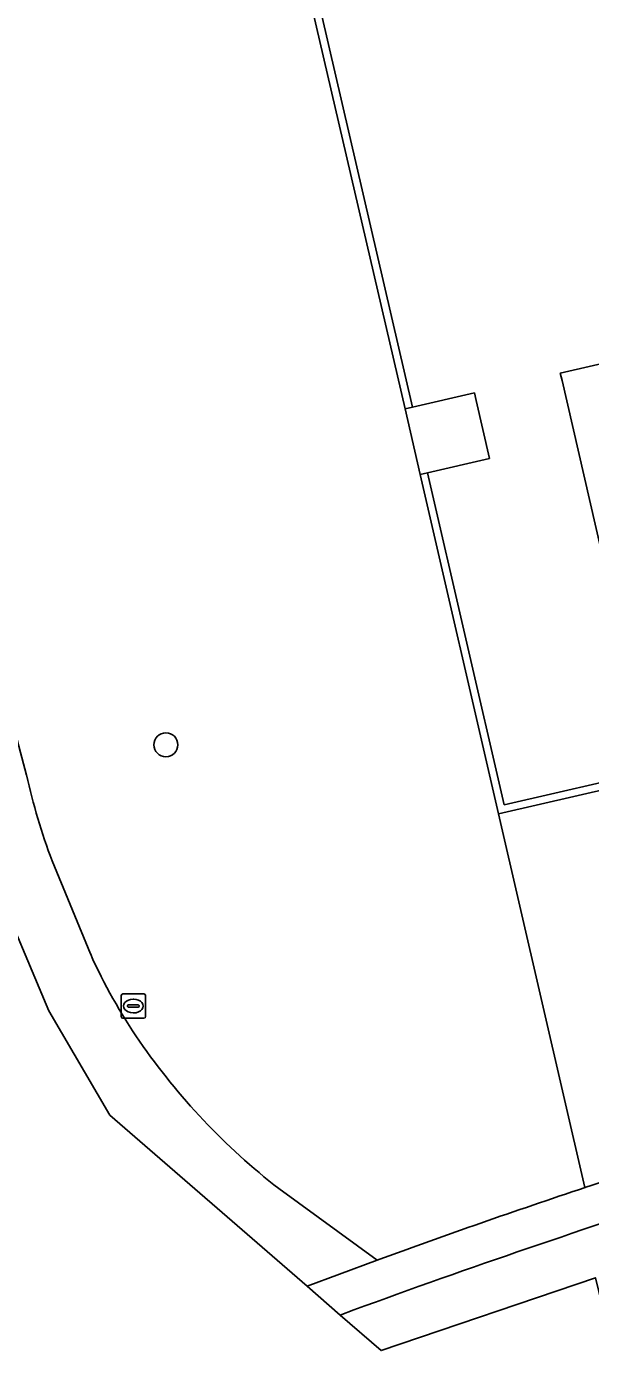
# Model space of a CAD drawing. Extents: x 156412 to 157779, y 382335 to 383768.
# Drawn here: x 156601.6 to 156624.6, y 382919.6 to 382973.6 of the extents above; entities that cross this region are included whole.
import ezdxf

# ---------------------------------------------------------------- set-up
doc = ezdxf.new("R2010")
doc.units = 0
for name, color, linetype in [('IMGEO_Boom', 7, 'Continuous'), ('IMGEO_Erf', 7, 'Continuous'), ('IMGEO_Fietspad_gesloten', 7, 'Continuous'), ('IMGEO_Groenvoorziening', 7, 'Continuous'), ('IMGEO_Muur', 7, 'Continuous'), ('IMGEO_Pand', 7, 'Continuous'), ('IMGEO_Rioolput', 7, 'Continuous'), ('IMGEO_Voetpad_gesloten', 7, 'Continuous'), ('IMGEO_Voetpad_open', 7, 'Continuous')]:
    doc.layers.add(name, color=color, linetype=linetype)

msp = doc.modelspace()

# ---------------------------------------------------------------- linework, layer by layer
at = {"layer": 'IMGEO_Boom'}
msp.add_circle((156607.303, 382944.304), 0.489, dxfattribs=at)
at = {"layer": 'IMGEO_Erf'}
msp.add_lwpolyline([(156612.789, 382977.915), (156617.371, 382958.096), (156619.9, 382958.678), (156619.972, 382958.367), (156620.516, 382956.003), (156617.987, 382955.417), (156621.119, 382941.852), (156627.146, 382943.244), (156623.479, 382959.178), (156623.408, 382959.486), (156638.61, 382962.986), (156638.98, 382963.071), (156642.466, 382948.007), (156650.313, 382949.892), (156650.166, 382950.559), (156653.767, 382951.406)], dxfattribs=at)
at = {"layer": 'IMGEO_Fietspad_gesloten'}
for points in [[(156614.425, 382921.01), (156616.089, 382919.565), (156624.842, 382922.538), (156625.247, 382920.863)], [(156614.977, 382921.222), (156614.425, 382921.01)]]:
    msp.add_lwpolyline(points, dxfattribs=at)
msp.add_arc((156733.987, 382596.679), 345.676, 107.63378, 110.13802, dxfattribs=at)
at = {"layer": 'IMGEO_Groenvoorziening'}
for points in [[(156624.416, 382926.223), (156620.887, 382941.481), (156617.685, 382955.347), (156617.066, 382958.026), (156612.478, 382977.842)], [(156592.924, 382962.192), (156594.957, 382959.345), (156596.778, 382956.358), (156597.909, 382954.168), (156598.895, 382951.91), (156599.839, 382949.279), (156600.671, 382946.61), (156601.609, 382943.07)], [(156653.537, 382949.907), (156653.586, 382950.199), (156653.633, 382950.491), (156651.108, 382949.823), (156651.214, 382949.414), (156642.66, 382947.171), (156642.805, 382946.543), (156627.216, 382942.942), (156620.887, 382941.481), (156624.416, 382926.223)], [(156602.659, 382939.561), (156604.219, 382935.773)], [(156611.915, 382926.177), (156615.929, 382923.255)]]:
    msp.add_lwpolyline(points, dxfattribs=at)
for centre, radius, start, end in [((156626.571, 382948.628), 25.573, 192.5521, 200.7654), ((156624.543, 382944.833), 22.252, 204.0248, 214.587), ((156628.657, 382947.678), 27.254, 214.6014, 223.3469), ((156628.33, 382947.353), 26.793, 223.3222, 232.2176), ((156720.46, 382638.522), 303.309, 107.53203, 108.46078), ((156725.114, 382624.659), 317.932, 108.46513, 110.08549)]:
    msp.add_arc(centre, radius, start, end, dxfattribs=at)
at = {"layer": 'IMGEO_Muur'}
for points in [[(156612.789, 382977.915), (156609.332, 382992.869), (156614.395, 382994.05), (156614.323, 382994.362), (156608.948, 382993.108), (156612.478, 382977.842), (156617.066, 382958.026), (156617.371, 382958.096)], [(156620.887, 382941.481), (156627.216, 382942.942), (156627.146, 382943.244), (156621.119, 382941.852), (156617.987, 382955.417), (156617.685, 382955.347)]]:
    msp.add_lwpolyline(points, close=True, dxfattribs=at)
at = {"layer": 'IMGEO_Pand'}
for points in [[(156638.98, 382963.071), (156638.61, 382962.986), (156623.408, 382959.486), (156623.479, 382959.178), (156627.146, 382943.244), (156627.216, 382942.942), (156642.805, 382946.543), (156642.66, 382947.171), (156642.568, 382947.566), (156642.466, 382948.007)], [(156617.371, 382958.096), (156617.066, 382958.026), (156617.685, 382955.347), (156617.987, 382955.417), (156620.516, 382956.003), (156619.972, 382958.367), (156619.9, 382958.678)]]:
    msp.add_lwpolyline(points, close=True, dxfattribs=at)
at = {"layer": 'IMGEO_Rioolput'}
for p, q in [((156605.474, 382933.208), (156605.474, 382934.06)), ((156605.549, 382934.134), (156606.401, 382934.134)), ((156605.962, 382933.914), (156605.987, 382933.914)), ((156606.475, 382934.06), (156606.475, 382933.208)), ((156605.733, 382933.628), (156605.733, 382933.64)), ((156606.171, 382933.591), (156605.773, 382933.591)), ((156605.776, 382933.677), (156606.174, 382933.677)), ((156605.985, 382933.354), (156605.96, 382933.354)), ((156606.217, 382933.64), (156606.217, 382933.628)), ((156606.401, 382933.134), (156605.549, 382933.134))]:
    msp.add_line(p, q, dxfattribs=at)
for points in [[(156605.474, 382933.208), (156605.474, 382934.06)], [(156605.549, 382934.134), (156606.401, 382934.134)], [(156606.475, 382934.06), (156606.475, 382933.208)], [(156606.401, 382933.134), (156605.549, 382933.134)]]:
    msp.add_lwpolyline(points, dxfattribs=at)
for centre, radius, start, end in [((156605.551, 382934.058), 0.0765, 91.552, 178.448), ((156605.551, 382934.058), 0.0765, 91.552, 178.448), ((156606.399, 382934.058), 0.0765, 1.552, 88.448), ((156606.399, 382934.058), 0.0765, 1.552, 88.448), ((156605.773, 382933.637), 0.0403, 85.8775, 175.7526), ((156605.77, 382933.627), 0.0366, 178.938, 274.7102), ((156606.174, 382933.634), 0.043, 264.8664, 352.4533), ((156606.178, 382933.639), 0.0386, 1.7309, 96.639), ((156605.551, 382933.21), 0.0765, 181.552, 268.448), ((156605.551, 382933.21), 0.0765, 181.552, 268.448), ((156606.399, 382933.21), 0.0765, 271.552, 358.448), ((156606.399, 382933.21), 0.0765, 271.552, 358.448)]:
    msp.add_arc(centre, radius, start, end, dxfattribs=at)
for centre, major_axis, ratio, start_param, end_param in [((156605.961, 382933.634), (-0.387, 0.002), 0.722429, 4.712389, 7.853982), ((156605.986, 382933.634), (-0.39, 0.002), 0.717154, 1.570796, 4.712389)]:
    msp.add_ellipse(centre, major_axis=major_axis, ratio=ratio, start_param=start_param, end_param=end_param, dxfattribs=at)
at = {"layer": 'IMGEO_Voetpad_gesloten'}
for points in [[(156553.088, 383032.022), (156568.191, 383071.039), (156569.847, 383075.313), (156570.327, 383076.552), (156570.684, 383077.472), (156568.26, 383078.443), (156567.906, 383077.514), (156550.645, 383032.293), (156549.742, 383026.254), (156549.742, 383019.883), (156553.689, 383008.185), (156558.586, 382999.341), (156568.001, 382986.264), (156591.681, 382959.636), (156594.867, 382954.12), (156597.197, 382948.89), (156600.288, 382938.714), (156602.523, 382933.436), (156605.019, 382929.18), (156613.064, 382922.193)], [(156601.609, 382943.07), (156600.671, 382946.61), (156599.839, 382949.279), (156598.895, 382951.91), (156597.909, 382954.168), (156596.778, 382956.358), (156594.957, 382959.345), (156592.924, 382962.192)], [(156604.219, 382935.773), (156602.659, 382939.561)], [(156613.064, 382922.193), (156614.39, 382922.687), (156615.929, 382923.255), (156611.915, 382926.177)]]:
    msp.add_lwpolyline(points, dxfattribs=at)
for centre, radius, start, end in [((156626.571, 382948.628), 25.573, 192.5521, 200.7654), ((156624.543, 382944.833), 22.252, 204.0248, 214.587), ((156628.657, 382947.678), 27.254, 214.6014, 223.3469), ((156628.33, 382947.353), 26.793, 223.3222, 232.2176)]:
    msp.add_arc(centre, radius, start, end, dxfattribs=at)
at = {"layer": 'IMGEO_Voetpad_open'}
for points in [[(156615.929, 382923.255), (156614.39, 382922.687), (156613.064, 382922.193)], [(156613.064, 382922.193), (156614.425, 382921.01), (156614.977, 382921.222)]]:
    msp.add_lwpolyline(points, dxfattribs=at)
for centre, radius, start, end in [((156720.46, 382638.522), 303.309, 107.53203, 108.46078), ((156725.114, 382624.659), 317.932, 108.46513, 110.08549), ((156733.987, 382596.679), 345.676, 107.63378, 110.13802)]:
    msp.add_arc(centre, radius, start, end, dxfattribs=at)

doc.saveas('drawing.dxf')
